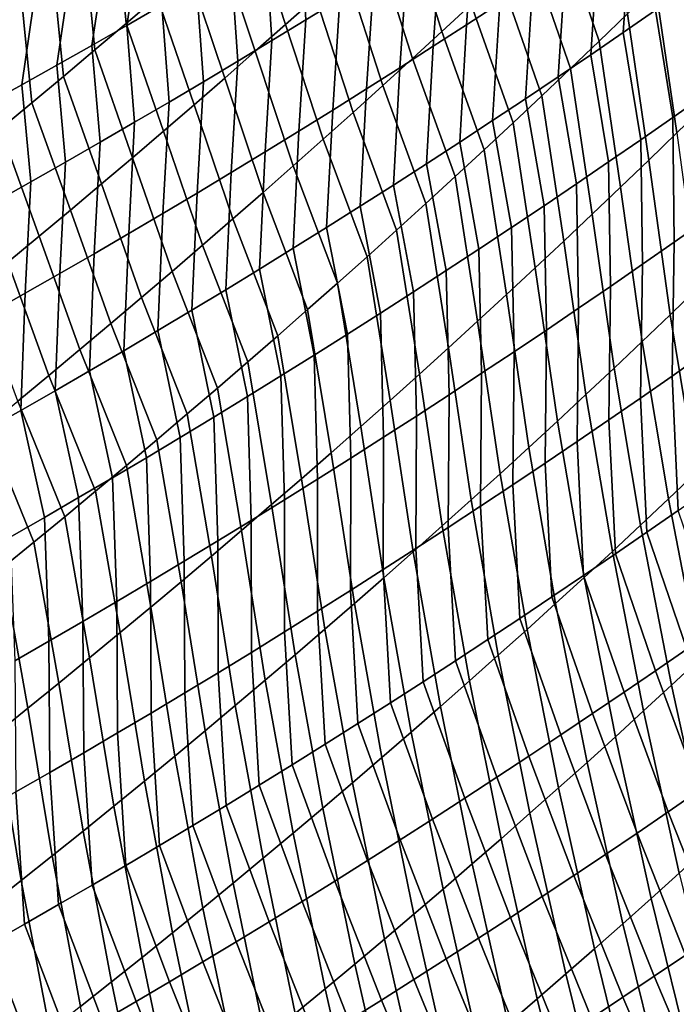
# Model space of a CAD drawing. Header units: metres. Extents: x -240 to 45, y -77 to 27.
# Tile 1003 of 1056: x 30.19 to 31.88, y -24.83 to -22.29. Entities that reach past the tile are written whole.
import ezdxf

# ---------------------------------------------------------------- set-up
doc = ezdxf.new("R2010")
doc.units = ezdxf.units.M
doc.layers.add('solid_102011X2', color=7, linetype='CONTINUOUS')

msp = doc.modelspace()

# ---------------------------------------------------------------- linework, layer by layer
at = {"layer": 'solid_102011X2'}
for points in [[(30.542368, -22.22747, 83.00766), (30.461939, -22.296337, 82.966614), (30.432518, -21.982237, 82.645691), (30.513655, -21.913006, 82.685196)], [(30.951677, -22.229462, 83.51963), (30.873579, -22.299082, 83.476189), (30.78182, -22.019098, 83.132004), (30.861021, -21.949062, 83.173851)], [(31.352732, -22.247192, 84.033417), (31.277037, -22.317364, 83.987679), (31.184027, -22.01894, 83.651054), (31.260822, -21.948219, 83.695213)], [(31.361383, -22.01252, 120.00901), (31.340822, -22.299719, 119.729164), (31.426491, -22.243702, 119.677193), (31.447626, -21.956482, 119.958046)], [(31.766186, -22.016041, 119.466209), (31.74543, -22.319998, 119.196999), (31.828987, -22.262388, 119.142494), (31.850355, -21.958248, 119.412704)], [(30.461939, -22.296337, 82.966614), (30.381205, -22.364906, 82.925781), (30.351089, -22.051161, 82.606392), (30.432518, -21.982237, 82.645691)], [(30.50465, -22.033401, 121.092644), (30.463739, -22.301437, 120.805588), (30.553747, -22.249413, 120.758675), (30.595272, -21.98144, 121.046539)], [(30.911255, -22.037096, 120.567734), (30.925995, -22.286983, 120.259178), (31.013622, -22.232866, 120.209778), (30.999987, -21.982981, 120.519203)], [(31.756002, -22.271875, 84.55423), (31.682726, -22.342524, 84.50621), (31.577757, -22.035099, 84.171593), (31.652079, -21.963877, 84.217964)], [(30.413794, -22.084927, 121.13842), (30.373487, -22.353031, 120.852173), (30.463739, -22.301437, 120.805588), (30.50465, -22.033401, 121.092644)], [(30.873579, -22.299082, 83.476189), (30.795155, -22.368423, 83.432938), (30.702311, -22.088848, 83.090355), (30.78182, -22.019098, 83.132004)], [(31.277037, -22.317364, 83.987679), (31.200998, -22.38727, 83.942108), (31.106903, -22.089388, 83.607071), (31.184027, -22.01894, 83.651054)], [(31.27486, -22.06818, 120.059669), (31.254862, -22.35537, 119.78083), (31.340822, -22.299719, 119.729164), (31.361383, -22.01252, 120.00901)], [(31.681713, -22.073488, 119.519409), (31.66156, -22.377272, 119.251198), (31.74543, -22.319998, 119.196999), (31.766186, -22.016041, 119.466209)], [(30.381205, -22.364906, 82.925781), (30.300163, -22.433174, 82.885162), (30.269369, -22.11978, 82.567307), (30.351089, -22.051161, 82.606392)], [(30.822262, -22.090801, 120.615959), (30.838099, -22.340702, 120.308266), (30.925995, -22.286983, 120.259178), (30.911255, -22.037096, 120.567734)], [(31.682726, -22.342524, 84.50621), (31.6091, -22.412918, 84.458351), (31.503094, -22.10606, 84.125381), (31.577757, -22.035099, 84.171593)], [(30.322702, -22.136011, 121.183876), (30.28299, -22.40419, 120.898415), (30.373487, -22.353031, 120.852173), (30.413794, -22.084927, 121.13842)], [(31.188057, -22.123461, 120.110023), (31.168612, -22.410648, 119.832176), (31.254862, -22.35537, 119.78083), (31.27486, -22.06818, 120.059669)], [(31.596937, -22.130583, 119.572304), (31.577377, -22.434202, 119.305092), (31.66156, -22.377272, 119.251198), (31.681713, -22.073488, 119.519409)], [(30.795155, -22.368423, 83.432938), (30.716412, -22.437485, 83.389877), (30.622494, -22.158306, 83.048904), (30.702311, -22.088848, 83.090355)], [(30.733011, -22.144091, 120.663849), (30.749933, -22.394022, 120.357018), (30.838099, -22.340702, 120.308266), (30.822262, -22.090801, 120.615959)], [(31.200998, -22.38727, 83.942108), (31.124619, -22.456909, 83.896721), (31.029453, -22.159563, 83.563255), (31.106903, -22.089388, 83.607071)], [(31.6091, -22.412918, 84.458351), (31.535122, -22.483057, 84.41066), (31.428085, -22.176758, 84.079323), (31.503094, -22.10606, 84.125381)], [(30.300163, -22.433174, 82.885162), (30.218817, -22.501137, 82.844757), (30.187355, -22.188087, 82.528427), (30.269369, -22.11978, 82.567307)], [(30.23138, -22.186651, 121.228996), (30.192253, -22.45491, 120.944321), (30.28299, -22.40419, 120.898415), (30.322702, -22.136011, 121.183876)], [(31.100977, -22.178358, 120.160057), (31.082073, -22.465551, 119.883202), (31.168612, -22.410648, 119.832176), (31.188057, -22.123461, 120.110023)], [(31.511862, -22.187323, 119.624901), (31.492884, -22.490789, 119.358673), (31.577377, -22.434202, 119.305092), (31.596937, -22.130583, 119.572304)], [(31.955524, -22.508801, 84.936874), (31.883518, -22.579201, 84.886909), (31.828938, -22.200974, 84.602417), (31.901537, -22.129816, 84.650772)], [(30.716412, -22.437485, 83.389877), (30.637346, -22.50626, 83.347031), (30.542368, -22.22747, 83.00766), (30.622494, -22.158306, 83.048904)], [(30.643505, -22.196962, 120.711426), (30.661505, -22.446936, 120.405449), (30.749933, -22.394022, 120.357018), (30.733011, -22.144091, 120.663849)], [(31.124619, -22.456909, 83.896721), (31.047901, -22.526281, 83.851501), (30.951677, -22.229462, 83.51963), (31.029453, -22.159563, 83.563255)], [(30.139832, -22.236843, 121.273781), (30.10128, -22.505188, 120.989883), (30.192253, -22.45491, 120.944321), (30.23138, -22.186651, 121.228996)], [(31.013622, -22.232866, 120.209778), (30.995249, -22.520075, 119.933907), (31.082073, -22.465551, 119.883202), (31.100977, -22.178358, 120.160057)], [(31.535122, -22.483057, 84.41066), (31.460785, -22.552938, 84.363121), (31.352732, -22.247192, 84.033417), (31.428085, -22.176758, 84.079323)], [(31.426491, -22.243702, 119.677193), (31.408083, -22.547028, 119.411942), (31.492884, -22.490789, 119.358673), (31.511862, -22.187323, 119.624901)], [(30.218817, -22.501137, 82.844757), (30.137161, -22.568792, 82.804565), (30.105047, -22.256086, 82.489761), (30.187355, -22.188087, 82.528427)], [(30.553747, -22.249413, 120.758675), (30.572815, -22.499439, 120.453552), (30.661505, -22.446936, 120.405449), (30.643505, -22.196962, 120.711426)], [(31.883518, -22.579201, 84.886909), (31.811165, -22.649353, 84.83712), (31.756002, -22.271875, 84.55423), (31.828938, -22.200974, 84.602417)], [(31.828987, -22.262388, 119.142494), (31.872934, -22.539129, 118.846992), (31.955162, -22.481369, 118.791107), (31.912228, -22.204445, 119.087692)], [(30.637346, -22.50626, 83.347031), (30.557962, -22.574749, 83.304382), (30.461939, -22.296337, 82.966614), (30.542368, -22.22747, 83.00766)], [(31.047901, -22.526281, 83.851501), (30.970844, -22.595387, 83.806473), (30.873579, -22.299082, 83.476189), (30.951677, -22.229462, 83.51963)], [(30.925995, -22.286983, 120.259178), (30.908142, -22.574215, 119.984283), (30.995249, -22.520075, 119.933907), (31.013622, -22.232866, 120.209778)], [(30.463739, -22.301437, 120.805588), (30.483866, -22.551531, 120.501312), (30.572815, -22.499439, 120.453552), (30.553747, -22.249413, 120.758675)], [(31.460785, -22.552938, 84.363121), (31.386089, -22.622566, 84.315742), (31.277037, -22.317364, 83.987679), (31.352732, -22.247192, 84.033417)], [(31.340822, -22.299719, 119.729164), (31.322975, -22.602913, 119.46489), (31.408083, -22.547028, 119.411942), (31.426491, -22.243702, 119.677193)], [(31.74543, -22.319998, 119.196999), (31.79038, -22.596571, 118.90258), (31.872934, -22.539129, 118.846992), (31.828987, -22.262388, 119.142494)], [(30.838099, -22.340702, 120.308266), (30.820755, -22.627968, 120.034332), (30.908142, -22.574215, 119.984283), (30.925995, -22.286983, 120.259178)], [(31.811165, -22.649353, 84.83712), (31.738455, -22.719257, 84.787498), (31.682726, -22.342524, 84.50621), (31.756002, -22.271875, 84.55423)], [(30.373487, -22.353031, 120.852173), (30.394659, -22.603205, 120.548744), (30.483866, -22.551531, 120.501312), (30.463739, -22.301437, 120.805588)], [(30.557962, -22.574749, 83.304382), (30.478258, -22.642948, 83.261948), (30.381205, -22.364906, 82.925781), (30.461939, -22.296337, 82.966614)], [(30.970844, -22.595387, 83.806473), (30.893452, -22.664219, 83.761642), (30.795155, -22.368423, 83.432938), (30.873579, -22.299082, 83.476189)], [(31.254862, -22.35537, 119.78083), (31.237566, -22.658442, 119.517517), (31.322975, -22.602913, 119.46489), (31.340822, -22.299719, 119.729164)], [(31.386089, -22.622566, 84.315742), (31.311039, -22.691935, 84.268539), (31.200998, -22.38727, 83.942108), (31.277037, -22.317364, 83.987679)], [(31.66156, -22.377272, 119.251198), (31.7075, -22.653692, 118.957855), (31.79038, -22.596571, 118.90258), (31.74543, -22.319998, 119.196999)], [(30.28299, -22.40419, 120.898415), (30.305201, -22.654459, 120.595833), (30.394659, -22.603205, 120.548744), (30.373487, -22.353031, 120.852173)], [(30.478258, -22.642948, 83.261948), (30.398239, -22.710854, 83.219727), (30.300163, -22.433174, 82.885162), (30.381205, -22.364906, 82.925781)], [(30.749933, -22.394022, 120.357018), (30.733088, -22.681328, 120.084045), (30.820755, -22.627968, 120.034332), (30.838099, -22.340702, 120.308266)], [(31.168612, -22.410648, 119.832176), (31.151854, -22.713608, 119.569824), (31.237566, -22.658442, 119.517517), (31.254862, -22.35537, 119.78083)], [(31.738455, -22.719257, 84.787498), (31.665386, -22.788916, 84.738052), (31.6091, -22.412918, 84.458351), (31.682726, -22.342524, 84.50621)], [(30.893452, -22.664219, 83.761642), (30.815723, -22.732779, 83.716995), (30.716412, -22.437485, 83.389877), (30.795155, -22.368423, 83.432938)], [(31.311039, -22.691935, 84.268539), (31.235634, -22.761045, 84.221504), (31.124619, -22.456909, 83.896721), (31.200998, -22.38727, 83.942108)], [(31.577377, -22.434202, 119.305092), (31.624298, -22.710487, 119.012817), (31.7075, -22.653692, 118.957855), (31.66156, -22.377272, 119.251198)], [(30.192253, -22.45491, 120.944321), (30.215492, -22.705286, 120.642586), (30.305201, -22.654459, 120.595833), (30.28299, -22.40419, 120.898415)], [(30.661505, -22.446936, 120.405449), (30.645147, -22.734291, 120.13343), (30.733088, -22.681328, 120.084045), (30.749933, -22.394022, 120.357018)], [(31.082073, -22.465551, 119.883202), (31.065844, -22.768408, 119.621803), (31.151854, -22.713608, 119.569824), (31.168612, -22.410648, 119.832176)], [(31.665386, -22.788916, 84.738052), (31.591949, -22.858324, 84.688766), (31.535122, -22.483057, 84.41066), (31.6091, -22.412918, 84.458351)], [(30.398239, -22.710854, 83.219727), (30.317902, -22.778463, 83.177719), (30.218817, -22.501137, 82.844757), (30.300163, -22.433174, 82.885162)], [(30.815723, -22.732779, 83.716995), (30.737661, -22.801064, 83.672554), (30.637346, -22.50626, 83.347031), (30.716412, -22.437485, 83.389877)], [(31.492884, -22.490789, 119.358673), (31.540775, -22.766953, 119.067474), (31.624298, -22.710487, 119.012817), (31.577377, -22.434202, 119.305092)], [(30.10128, -22.505188, 120.989883), (30.125534, -22.755684, 120.688988), (30.215492, -22.705286, 120.642586), (30.192253, -22.45491, 120.944321)], [(30.572815, -22.499439, 120.453552), (30.556931, -22.786852, 120.18248), (30.645147, -22.734291, 120.13343), (30.661505, -22.446936, 120.405449)], [(30.995249, -22.520075, 119.933907), (30.979538, -22.82284, 119.673454), (31.065844, -22.768408, 119.621803), (31.082073, -22.465551, 119.883202)], [(31.235634, -22.761045, 84.221504), (31.159876, -22.829899, 84.174652), (31.047901, -22.526281, 83.851501), (31.124619, -22.456909, 83.896721)], [(31.408083, -22.547028, 119.411942), (31.456936, -22.823086, 119.121811), (31.540775, -22.766953, 119.067474), (31.492884, -22.490789, 119.358673)], [(31.591949, -22.858324, 84.688766), (31.518145, -22.927483, 84.639648), (31.460785, -22.552938, 84.363121), (31.535122, -22.483057, 84.41066)], [(31.872934, -22.539129, 118.846992), (31.877108, -22.861002, 118.596672), (31.958828, -22.803488, 118.539696), (31.955162, -22.481369, 118.791107)], [(30.317902, -22.778463, 83.177719), (30.237246, -22.845774, 83.135933), (30.137161, -22.568792, 82.804565), (30.218817, -22.501137, 82.844757)], [(30.483866, -22.551531, 120.501312), (30.468447, -22.839008, 120.231178), (30.556931, -22.786852, 120.18248), (30.572815, -22.499439, 120.453552)], [(30.737661, -22.801064, 83.672554), (30.659267, -22.86907, 83.628326), (30.557962, -22.574749, 83.304382), (30.637346, -22.50626, 83.347031)], [(30.908142, -22.574215, 119.984283), (30.892939, -22.876896, 119.72477), (30.979538, -22.82284, 119.673454), (30.995249, -22.520075, 119.933907)], [(31.159876, -22.829899, 84.174652), (31.083767, -22.898489, 84.127983), (30.970844, -22.595387, 83.806473), (31.047901, -22.526281, 83.851501)], [(31.79038, -22.596571, 118.90258), (31.795048, -22.918213, 118.653343), (31.877108, -22.861002, 118.596672), (31.872934, -22.539129, 118.846992)], [(30.394659, -22.603205, 120.548744), (30.379694, -22.890757, 120.279541), (30.468447, -22.839008, 120.231178), (30.483866, -22.551531, 120.501312)], [(31.322975, -22.602913, 119.46489), (31.372778, -22.87888, 119.175827), (31.456936, -22.823086, 119.121811), (31.408083, -22.547028, 119.411942)], [(31.518145, -22.927483, 84.639648), (31.443968, -22.996391, 84.590698), (31.386089, -22.622566, 84.315742), (31.460785, -22.552938, 84.363121)], [(30.237246, -22.845774, 83.135933), (30.156267, -22.912786, 83.094368), (30.055197, -22.636143, 82.764595), (30.137161, -22.568792, 82.804565)], [(30.659267, -22.86907, 83.628326), (30.580542, -22.936796, 83.584297), (30.478258, -22.642948, 83.261948), (30.557962, -22.574749, 83.304382)], [(30.820755, -22.627968, 120.034332), (30.806046, -22.930574, 119.775749), (30.892939, -22.876896, 119.72477), (30.908142, -22.574215, 119.984283)], [(31.938141, -22.979094, 85.146965), (31.866289, -23.048325, 85.09565), (31.811165, -22.649353, 84.83712), (31.883518, -22.579201, 84.886909)], [(30.305201, -22.654459, 120.595833), (30.290676, -22.942091, 120.32756), (30.379694, -22.890757, 120.279541), (30.394659, -22.603205, 120.548744)], [(31.083767, -22.898489, 84.127983), (31.007307, -22.966818, 84.081505), (30.893452, -22.664219, 83.761642), (30.970844, -22.595387, 83.806473)], [(31.237566, -22.658442, 119.517517), (31.288305, -22.934334, 119.229515), (31.372778, -22.87888, 119.175827), (31.322975, -22.602913, 119.46489)], [(31.7075, -22.653692, 118.957855), (31.712654, -22.975113, 118.709694), (31.795048, -22.918213, 118.653343), (31.79038, -22.596571, 118.90258)], [(30.580542, -22.936796, 83.584297), (30.501486, -23.004238, 83.540489), (30.398239, -22.710854, 83.219727), (30.478258, -22.642948, 83.261948)], [(30.733088, -22.681328, 120.084045), (30.718866, -22.98387, 119.826393), (30.806046, -22.930574, 119.775749), (30.820755, -22.627968, 120.034332)], [(31.443968, -22.996391, 84.590698), (31.369423, -23.06505, 84.541924), (31.311039, -22.691935, 84.268539), (31.386089, -22.622566, 84.315742)], [(30.215492, -22.705286, 120.642586), (30.201397, -22.993006, 120.375221), (30.290676, -22.942091, 120.32756), (30.305201, -22.654459, 120.595833)], [(31.007307, -22.966818, 84.081505), (30.930498, -23.034882, 84.035225), (30.815723, -22.732779, 83.716995), (30.893452, -22.664219, 83.761642)], [(31.151854, -22.713608, 119.569824), (31.203522, -22.989441, 119.28289), (31.288305, -22.934334, 119.229515), (31.237566, -22.658442, 119.517517)], [(31.624298, -22.710487, 119.012817), (31.629925, -23.0317, 118.765739), (31.712654, -22.975113, 118.709694), (31.7075, -22.653692, 118.957855)], [(31.866289, -23.048325, 85.09565), (31.794069, -23.117315, 85.044518), (31.738455, -22.719257, 84.787498), (31.811165, -22.649353, 84.83712)], [(30.645147, -22.734291, 120.13343), (30.631397, -23.036777, 119.876694), (30.718866, -22.98387, 119.826393), (30.733088, -22.681328, 120.084045)], [(31.369423, -23.06505, 84.541924), (31.29451, -23.133457, 84.493332), (31.235634, -22.761045, 84.221504), (31.311039, -22.691935, 84.268539)], [(30.125534, -22.755684, 120.688988), (30.111858, -23.043499, 120.422539), (30.201397, -22.993006, 120.375221), (30.215492, -22.705286, 120.642586)], [(30.501486, -23.004238, 83.540489), (30.422102, -23.071394, 83.496902), (30.317902, -22.778463, 83.177719), (30.398239, -22.710854, 83.219727)], [(31.065844, -22.768408, 119.621803), (31.118429, -23.044197, 119.33593), (31.203522, -22.989441, 119.28289), (31.151854, -22.713608, 119.569824)], [(31.540775, -22.766953, 119.067474), (31.546864, -23.087969, 118.821465), (31.629925, -23.0317, 118.765739), (31.624298, -22.710487, 119.012817)], [(31.794069, -23.117315, 85.044518), (31.721479, -23.186064, 84.993553), (31.665386, -22.788916, 84.738052), (31.738455, -22.719257, 84.787498)], [(30.556931, -22.786852, 120.18248), (30.543646, -23.089294, 119.926659), (30.631397, -23.036777, 119.876694), (30.645147, -22.734291, 120.13343)], [(30.930498, -23.034882, 84.035225), (30.853342, -23.10268, 83.989151), (30.737661, -22.801064, 83.672554), (30.815723, -22.732779, 83.716995)], [(30.979538, -22.82284, 119.673454), (31.033028, -23.0986, 119.388634), (31.118429, -23.044197, 119.33593), (31.065844, -22.768408, 119.621803)], [(31.29451, -23.133457, 84.493332), (31.219231, -23.201611, 84.444916), (31.159876, -22.829899, 84.174652), (31.235634, -22.761045, 84.221504)], [(31.456936, -22.823086, 119.121811), (31.46347, -23.143917, 118.876862), (31.546864, -23.087969, 118.821465), (31.540775, -22.766953, 119.067474)], [(30.422102, -23.071394, 83.496902), (30.342388, -23.13826, 83.453529), (30.237246, -22.845774, 83.135933), (30.317902, -22.778463, 83.177719)], [(30.468447, -22.839008, 120.231178), (30.455612, -23.141413, 119.976265), (30.543646, -23.089294, 119.926659), (30.556931, -22.786852, 120.18248)], [(31.721479, -23.186064, 84.993553), (31.648512, -23.254572, 84.942764), (31.591949, -22.858324, 84.688766), (31.665386, -22.788916, 84.738052)], [(30.853342, -23.10268, 83.989151), (30.775841, -23.170208, 83.943275), (30.659267, -22.86907, 83.628326), (30.737661, -22.801064, 83.672554)], [(31.958828, -22.803488, 118.539696), (31.877108, -22.861002, 118.596672), (31.871569, -23.206562, 118.373428), (31.952759, -23.149523, 118.315536)], [(30.342388, -23.13826, 83.453529), (30.262342, -23.204836, 83.410385), (30.156267, -22.912786, 83.094368), (30.237246, -22.845774, 83.135933)], [(30.379694, -22.890757, 120.279541), (30.3673, -23.193132, 120.025528), (30.455612, -23.141413, 119.976265), (30.468447, -22.839008, 120.231178)], [(30.892939, -22.876896, 119.72477), (30.947323, -23.152643, 119.44101), (31.033028, -23.0986, 119.388634), (30.979538, -22.82284, 119.673454)], [(31.219231, -23.201611, 84.444916), (31.143587, -23.26951, 84.396698), (31.083767, -22.898489, 84.127983), (31.159876, -22.829899, 84.174652)], [(31.372778, -22.87888, 119.175827), (31.379751, -23.199539, 118.931938), (31.46347, -23.143917, 118.876862), (31.456936, -22.823086, 119.121811)], [(30.775841, -23.170208, 83.943275), (30.697992, -23.237465, 83.897606), (30.580542, -22.936796, 83.584297), (30.659267, -22.86907, 83.628326)], [(31.648512, -23.254572, 84.942764), (31.575161, -23.322838, 84.892151), (31.518145, -22.927483, 84.639648), (31.591949, -22.858324, 84.688766)], [(31.877108, -22.861002, 118.596672), (31.795048, -22.918213, 118.653343), (31.79003, -23.263309, 118.431007), (31.871569, -23.206562, 118.373428)], [(30.290676, -22.942091, 120.32756), (30.278711, -23.244448, 120.07444), (30.3673, -23.193132, 120.025528), (30.379694, -22.890757, 120.279541)], [(30.806046, -22.930574, 119.775749), (30.861313, -23.206324, 119.49305), (30.947323, -23.152643, 119.44101), (30.892939, -22.876896, 119.72477)], [(31.143587, -23.26951, 84.396698), (31.067581, -23.337152, 84.348671), (31.007307, -22.966818, 84.081505), (31.083767, -22.898489, 84.127983)], [(31.288305, -22.934334, 119.229515), (31.295706, -23.254829, 118.986687), (31.379751, -23.199539, 118.931938), (31.372778, -22.87888, 119.175827)], [(30.262342, -23.204836, 83.410385), (30.181967, -23.271118, 83.367462), (30.07497, -22.9795, 83.053024), (30.156267, -22.912786, 83.094368)], [(31.795048, -22.918213, 118.653343), (31.712654, -22.975113, 118.709694), (31.708145, -23.319759, 118.488266), (31.79003, -23.263309, 118.431007)], [(30.201397, -22.993006, 120.375221), (30.18985, -23.295353, 120.122993), (30.278711, -23.244448, 120.07444), (30.290676, -22.942091, 120.32756)], [(30.697992, -23.237465, 83.897606), (30.619802, -23.304449, 83.852158), (30.501486, -23.004238, 83.540489), (30.580542, -22.936796, 83.584297)], [(30.718866, -22.98387, 119.826393), (30.775003, -23.259636, 119.544746), (30.861313, -23.206324, 119.49305), (30.806046, -22.930574, 119.775749)], [(31.203522, -22.989441, 119.28289), (31.211338, -23.309788, 119.0411), (31.295706, -23.254829, 118.986687), (31.288305, -22.934334, 119.229515)], [(31.575161, -23.322838, 84.892151), (31.501431, -23.390862, 84.841705), (31.443968, -22.996391, 84.590698), (31.518145, -22.927483, 84.639648)], [(31.067581, -23.337152, 84.348671), (30.991215, -23.404537, 84.300842), (30.930498, -23.034882, 84.035225), (31.007307, -22.966818, 84.081505)], [(31.712654, -22.975113, 118.709694), (31.629925, -23.0317, 118.765739), (31.625916, -23.37591, 118.545204), (31.708145, -23.319759, 118.488266)], [(30.111858, -23.043499, 120.422539), (30.100718, -23.345844, 120.171188), (30.18985, -23.295353, 120.122993), (30.201397, -22.993006, 120.375221)], [(30.631397, -23.036777, 119.876694), (30.688396, -23.312576, 119.5961), (30.775003, -23.259636, 119.544746), (30.718866, -22.98387, 119.826393)], [(31.118429, -23.044197, 119.33593), (31.126648, -23.364405, 119.095184), (31.211338, -23.309788, 119.0411), (31.203522, -22.989441, 119.28289)], [(31.501431, -23.390862, 84.841705), (31.42732, -23.458639, 84.791443), (31.369423, -23.06505, 84.541924), (31.443968, -22.996391, 84.590698)], [(32.005283, -23.387466, 85.390381), (31.933821, -23.45574, 85.33754), (31.866289, -23.048325, 85.09565), (31.938141, -22.979094, 85.146965)], [(30.619802, -23.304449, 83.852158), (30.541271, -23.371155, 83.806931), (30.422102, -23.071394, 83.496902), (30.501486, -23.004238, 83.540489)], [(30.543646, -23.089294, 119.926659), (30.601492, -23.365141, 119.647102), (30.688396, -23.312576, 119.5961), (30.631397, -23.036777, 119.876694)], [(30.991215, -23.404537, 84.300842), (30.914486, -23.471661, 84.25322), (30.853342, -23.10268, 83.989151), (30.930498, -23.034882, 84.035225)], [(31.033028, -23.0986, 119.388634), (31.041637, -23.418678, 119.148933), (31.126648, -23.364405, 119.095184), (31.118429, -23.044197, 119.33593)], [(31.629925, -23.0317, 118.765739), (31.546864, -23.087969, 118.821465), (31.543344, -23.431753, 118.601822), (31.625916, -23.37591, 118.545204)], [(31.933821, -23.45574, 85.33754), (31.86198, -23.523781, 85.284882), (31.794069, -23.117315, 85.044518), (31.866289, -23.048325, 85.09565)], [(30.541271, -23.371155, 83.806931), (30.462399, -23.43758, 83.761925), (30.342388, -23.13826, 83.453529), (30.422102, -23.071394, 83.496902)], [(31.42732, -23.458639, 84.791443), (31.352831, -23.526175, 84.741364), (31.29451, -23.133457, 84.493332), (31.369423, -23.06505, 84.541924)], [(30.455612, -23.141413, 119.976265), (30.514296, -23.417322, 119.697762), (30.601492, -23.365141, 119.647102), (30.543646, -23.089294, 119.926659)], [(30.947323, -23.152643, 119.44101), (30.95631, -23.472605, 119.202339), (31.041637, -23.418678, 119.148933), (31.033028, -23.0986, 119.388634)], [(31.546864, -23.087969, 118.821465), (31.46347, -23.143917, 118.876862), (31.460432, -23.487289, 118.658119), (31.543344, -23.431753, 118.601822)], [(30.914486, -23.471661, 84.25322), (30.8374, -23.538523, 84.205811), (30.775841, -23.170208, 83.943275), (30.853342, -23.10268, 83.989151)], [(31.86198, -23.523781, 85.284882), (31.789757, -23.591587, 85.232399), (31.721479, -23.186064, 84.993553), (31.794069, -23.117315, 85.044518)], [(30.462399, -23.43758, 83.761925), (30.383186, -23.503723, 83.71714), (30.262342, -23.204836, 83.410385), (30.342388, -23.13826, 83.453529)], [(30.3673, -23.193132, 120.025528), (30.426805, -23.46912, 119.74807), (30.514296, -23.417322, 119.697762), (30.455612, -23.141413, 119.976265)], [(30.861313, -23.206324, 119.49305), (30.870667, -23.52618, 119.255402), (30.95631, -23.472605, 119.202339), (30.947323, -23.152643, 119.44101)], [(31.352831, -23.526175, 84.741364), (31.277966, -23.593462, 84.691475), (31.219231, -23.201611, 84.444916), (31.29451, -23.133457, 84.493332)], [(31.46347, -23.143917, 118.876862), (31.379751, -23.199539, 118.931938), (31.377182, -23.542513, 118.714081), (31.460432, -23.487289, 118.658119)], [(31.871569, -23.206562, 118.373428), (31.887493, -23.553249, 118.156158), (31.968254, -23.496628, 118.097252), (31.952759, -23.149523, 118.315536)], [(30.8374, -23.538523, 84.205811), (30.759956, -23.60512, 84.158615), (30.697992, -23.237465, 83.897606), (30.775841, -23.170208, 83.943275)], [(30.278711, -23.244448, 120.07444), (30.339029, -23.520527, 119.798019), (30.426805, -23.46912, 119.74807), (30.3673, -23.193132, 120.025528)], [(31.277966, -23.593462, 84.691475), (31.202724, -23.660501, 84.641785), (31.143587, -23.26951, 84.396698), (31.219231, -23.201611, 84.444916)], [(31.379751, -23.199539, 118.931938), (31.295706, -23.254829, 118.986687), (31.293596, -23.597416, 118.769707), (31.377182, -23.542513, 118.714081)], [(31.789757, -23.591587, 85.232399), (31.717144, -23.659157, 85.180099), (31.648512, -23.254572, 84.942764), (31.721479, -23.186064, 84.993553)], [(30.383186, -23.503723, 83.71714), (30.303631, -23.569582, 83.672592), (30.181967, -23.271118, 83.367462), (30.262342, -23.204836, 83.410385)], [(30.775003, -23.259636, 119.544746), (30.784712, -23.579397, 119.308121), (30.870667, -23.52618, 119.255402), (30.861313, -23.206324, 119.49305)], [(31.79003, -23.263309, 118.431007), (31.806376, -23.609594, 118.21476), (31.887493, -23.553249, 118.156158), (31.871569, -23.206562, 118.373428)], [(30.18985, -23.295353, 120.122993), (30.250967, -23.571539, 119.847618), (30.339029, -23.520527, 119.798019), (30.278711, -23.244448, 120.07444)], [(30.759956, -23.60512, 84.158615), (30.682158, -23.671448, 84.111641), (30.619802, -23.304449, 83.852158), (30.697992, -23.237465, 83.897606)], [(31.717144, -23.659157, 85.180099), (31.644142, -23.726494, 85.127975), (31.575161, -23.322838, 84.892151), (31.648512, -23.254572, 84.942764)], [(30.303631, -23.569582, 83.672592), (30.223732, -23.635157, 83.628265), (30.101257, -23.337109, 83.324768), (30.181967, -23.271118, 83.367462)], [(30.688396, -23.312576, 119.5961), (30.698446, -23.632252, 119.360489), (30.784712, -23.579397, 119.308121), (30.775003, -23.259636, 119.544746)], [(31.202724, -23.660501, 84.641785), (31.12711, -23.727291, 84.592293), (31.067581, -23.337152, 84.348671), (31.143587, -23.26951, 84.396698)], [(31.295706, -23.254829, 118.986687), (31.211338, -23.309788, 119.0411), (31.209677, -23.651999, 118.825005), (31.293596, -23.597416, 118.769707)], [(31.708145, -23.319759, 118.488266), (31.724899, -23.665655, 118.273033), (31.806376, -23.609594, 118.21476), (31.79003, -23.263309, 118.431007)], [(30.100718, -23.345844, 120.171188), (30.162622, -23.62215, 119.896851), (30.250967, -23.571539, 119.847618), (30.18985, -23.295353, 120.122993)], [(30.682158, -23.671448, 84.111641), (30.604004, -23.737505, 84.064888), (30.541271, -23.371155, 83.806931), (30.619802, -23.304449, 83.852158)], [(30.601492, -23.365141, 119.647102), (30.611872, -23.684742, 119.412498), (30.698446, -23.632252, 119.360489), (30.688396, -23.312576, 119.5961)], [(31.211338, -23.309788, 119.0411), (31.126648, -23.364405, 119.095184), (31.125425, -23.706253, 118.879959), (31.209677, -23.651999, 118.825005)], [(31.644142, -23.726494, 85.127975), (31.570747, -23.793594, 85.076035), (31.501431, -23.390862, 84.841705), (31.575161, -23.322838, 84.892151)], [(31.625916, -23.37591, 118.545204), (31.643068, -23.72143, 118.330978), (31.724899, -23.665655, 118.273033), (31.708145, -23.319759, 118.488266)], [(30.223732, -23.635157, 83.628265), (30.14349, -23.700443, 83.584175), (30.020214, -23.402802, 83.282303), (30.101257, -23.337109, 83.324768)], [(31.12711, -23.727291, 84.592293), (31.051123, -23.793831, 84.543007), (30.991215, -23.404537, 84.300842), (31.067581, -23.337152, 84.348671)], [(30.604004, -23.737505, 84.064888), (30.525497, -23.803289, 84.018364), (30.462399, -23.43758, 83.761925), (30.541271, -23.371155, 83.806931)], [(30.514296, -23.417322, 119.697762), (30.524992, -23.73686, 119.464165), (30.611872, -23.684742, 119.412498), (30.601492, -23.365141, 119.647102)], [(31.126648, -23.364405, 119.095184), (31.041637, -23.418678, 119.148933), (31.040842, -23.760178, 118.934578), (31.125425, -23.706253, 118.879959)], [(31.543344, -23.431753, 118.601822), (31.560884, -23.776911, 118.388603), (31.643068, -23.72143, 118.330978), (31.625916, -23.37591, 118.545204)], [(31.051123, -23.793831, 84.543007), (30.974764, -23.860115, 84.493935), (30.914486, -23.471661, 84.25322), (30.991215, -23.404537, 84.300842)], [(31.570747, -23.793594, 85.076035), (31.496964, -23.860458, 85.024277), (31.42732, -23.458639, 84.791443), (31.501431, -23.390862, 84.841705)], [(30.426805, -23.46912, 119.74807), (30.437807, -23.788603, 119.515465), (30.524992, -23.73686, 119.464165), (30.514296, -23.417322, 119.697762)], [(31.041637, -23.418678, 119.148933), (30.95631, -23.472605, 119.202339), (30.955933, -23.813766, 118.988846), (31.040842, -23.760178, 118.934578)], [(31.460432, -23.487289, 118.658119), (31.478348, -23.832098, 118.4459), (31.560884, -23.776911, 118.388603), (31.543344, -23.431753, 118.601822)], [(30.525497, -23.803289, 84.018364), (30.446638, -23.868797, 83.972076), (30.383186, -23.503723, 83.71714), (30.462399, -23.43758, 83.761925)], [(32.013615, -23.870707, 85.562241), (31.942038, -23.937763, 85.508057), (31.86198, -23.523781, 85.284882), (31.933821, -23.45574, 85.33754)], [(30.339029, -23.520527, 119.798019), (30.350323, -23.839966, 119.566414), (30.437807, -23.788603, 119.515465), (30.426805, -23.46912, 119.74807)], [(30.974764, -23.860115, 84.493935), (30.898035, -23.926144, 84.445076), (30.8374, -23.538523, 84.205811), (30.914486, -23.471661, 84.25322)], [(30.95631, -23.472605, 119.202339), (30.870667, -23.52618, 119.255402), (30.870697, -23.867014, 119.04277), (30.955933, -23.813766, 118.988846)], [(31.496964, -23.860458, 85.024277), (31.422791, -23.927084, 84.972717), (31.352831, -23.526175, 84.741364), (31.42732, -23.458639, 84.791443)], [(30.446638, -23.868797, 83.972076), (30.367424, -23.934029, 83.926018), (30.303631, -23.569582, 83.672592), (30.383186, -23.503723, 83.71714)], [(31.377182, -23.542513, 118.714081), (31.395464, -23.886984, 118.502861), (31.478348, -23.832098, 118.4459), (31.460432, -23.487289, 118.658119)], [(30.250967, -23.571539, 119.847618), (30.262539, -23.890944, 119.616989), (30.350323, -23.839966, 119.566414), (30.339029, -23.520527, 119.798019)], [(30.870667, -23.52618, 119.255402), (30.784712, -23.579397, 119.308121), (30.785137, -23.919916, 119.096344), (30.870697, -23.867014, 119.04277)], [(31.422791, -23.927084, 84.972717), (31.348232, -23.993469, 84.921349), (31.277966, -23.593462, 84.691475), (31.352831, -23.526175, 84.741364)], [(31.942038, -23.937763, 85.508057), (31.870068, -24.004591, 85.454056), (31.789757, -23.591587, 85.232399), (31.86198, -23.523781, 85.284882)], [(30.898035, -23.926144, 84.445076), (30.82094, -23.991913, 84.396439), (30.759956, -23.60512, 84.158615), (30.8374, -23.538523, 84.205811)], [(31.293596, -23.597416, 118.769707), (31.312229, -23.941565, 118.559486), (31.395464, -23.886984, 118.502861), (31.377182, -23.542513, 118.714081)], [(31.989532, -23.855152, 117.896606), (31.887493, -23.553249, 118.156158), (31.806376, -23.609594, 118.21476), (31.909163, -23.911276, 117.956497)], [(30.162622, -23.62215, 119.896851), (30.174459, -23.941534, 119.667206), (30.262539, -23.890944, 119.616989), (30.250967, -23.571539, 119.847618)], [(30.367424, -23.934029, 83.926018), (30.287855, -23.99898, 83.880196), (30.223732, -23.635157, 83.628265), (30.303631, -23.569582, 83.672592)], [(30.784712, -23.579397, 119.308121), (30.698446, -23.632252, 119.360489), (30.699255, -23.972467, 119.149567), (30.785137, -23.919916, 119.096344)], [(30.82094, -23.991913, 84.396439), (30.743477, -24.057423, 84.348022), (30.682158, -23.671448, 84.111641), (30.759956, -23.60512, 84.158615)], [(31.348232, -23.993469, 84.921349), (31.273287, -24.059614, 84.870186), (31.202724, -23.660501, 84.641785), (31.277966, -23.593462, 84.691475)], [(31.209677, -23.651999, 118.825005), (31.228651, -23.995836, 118.615768), (31.312229, -23.941565, 118.559486), (31.293596, -23.597416, 118.769707)], [(31.870068, -24.004591, 85.454056), (31.797701, -24.071192, 85.400246), (31.717144, -23.659157, 85.180099), (31.789757, -23.591587, 85.232399)], [(31.909163, -23.911276, 117.956497), (31.806376, -23.609594, 118.21476), (31.724899, -23.665655, 118.273033), (31.828423, -23.967134, 118.016068)], [(30.287855, -23.99898, 83.880196), (30.207932, -24.063652, 83.83461), (30.14349, -23.700443, 83.584175), (30.223732, -23.635157, 83.628265)], [(30.698446, -23.632252, 119.360489), (30.611872, -23.684742, 119.412498), (30.613054, -24.024666, 119.202431), (30.699255, -23.972467, 119.149567)], [(31.125425, -23.706253, 118.879959), (31.144728, -24.049793, 118.671715), (31.228651, -23.995836, 118.615768), (31.209677, -23.651999, 118.825005)], [(31.273287, -24.059614, 84.870186), (31.197958, -24.125517, 84.819237), (31.12711, -23.727291, 84.592293), (31.202724, -23.660501, 84.641785)], [(31.797701, -24.071192, 85.400246), (31.724934, -24.137566, 85.346619), (31.644142, -23.726494, 85.127975), (31.717144, -23.659157, 85.180099)], [(30.611872, -23.684742, 119.412498), (30.524992, -23.73686, 119.464165), (30.526537, -24.076504, 119.254936), (30.613054, -24.024666, 119.202431)], [(30.743477, -24.057423, 84.348022), (30.665648, -24.122667, 84.299843), (30.604004, -23.737505, 84.064888), (30.682158, -23.671448, 84.111641)], [(31.828423, -23.967134, 118.016068), (31.724899, -23.665655, 118.273033), (31.643068, -23.72143, 118.330978), (31.747316, -24.022724, 118.07531)], [(30.207932, -24.063652, 83.83461), (30.127651, -24.12804, 83.789261), (30.062904, -23.76544, 83.540314), (30.14349, -23.700443, 83.584175)], [(31.040842, -23.760178, 118.934578), (31.060463, -24.103432, 118.72731), (31.144728, -24.049793, 118.671715), (31.125425, -23.706253, 118.879959)], [(30.524992, -23.73686, 119.464165), (30.437807, -23.788603, 119.515465), (30.439705, -24.127979, 119.307076), (30.526537, -24.076504, 119.254936)], [(30.665648, -24.122667, 84.299843), (30.587456, -24.187647, 84.251892), (30.525497, -23.803289, 84.018364), (30.604004, -23.737505, 84.064888)], [(31.197958, -24.125517, 84.819237), (31.122248, -24.191174, 84.768494), (31.051123, -23.793831, 84.543007), (31.12711, -23.727291, 84.592293)], [(31.747316, -24.022724, 118.07531), (31.643068, -23.72143, 118.330978), (31.560884, -23.776911, 118.388603), (31.665842, -24.078041, 118.134232)], [(31.724934, -24.137566, 85.346619), (31.651766, -24.203711, 85.293175), (31.570747, -23.793594, 85.076035), (31.644142, -23.726494, 85.127975)], [(30.955933, -23.813766, 118.988846), (30.975859, -24.156746, 118.782555), (31.060463, -24.103432, 118.72731), (31.040842, -23.760178, 118.934578)], [(31.665842, -24.078041, 118.134232), (31.560884, -23.776911, 118.388603), (31.478348, -23.832098, 118.4459), (31.584005, -24.133081, 118.192825)], [(30.437807, -23.788603, 119.515465), (30.350323, -23.839966, 119.566414), (30.35256, -24.179085, 119.358856), (30.439705, -24.127979, 119.307076)], [(30.587456, -24.187647, 84.251892), (30.5089, -24.252357, 84.204178), (30.446638, -23.868797, 83.972076), (30.525497, -23.803289, 84.018364)], [(30.870697, -23.867014, 119.04277), (30.890915, -24.209732, 118.837456), (30.975859, -24.156746, 118.782555), (30.955933, -23.813766, 118.988846)], [(31.122248, -24.191174, 84.768494), (31.046154, -24.256582, 84.717964), (30.974764, -23.860115, 84.493935), (31.051123, -23.793831, 84.543007)], [(31.651766, -24.203711, 85.293175), (31.578199, -24.269625, 85.239929), (31.496964, -23.860458, 85.024277), (31.570747, -23.793594, 85.076035)], [(31.584005, -24.133081, 118.192825), (31.478348, -23.832098, 118.4459), (31.395464, -23.886984, 118.502861), (31.501804, -24.187838, 118.251083)], [(30.350323, -23.839966, 119.566414), (30.262539, -23.890944, 119.616989), (30.265104, -24.229816, 119.410263), (30.35256, -24.179085, 119.358856)], [(31.046154, -24.256582, 84.717964), (30.969681, -24.321743, 84.667656), (30.898035, -23.926144, 84.445076), (30.974764, -23.860115, 84.493935)], [(31.578199, -24.269625, 85.239929), (31.504236, -24.335308, 85.18689), (31.422791, -23.927084, 84.972717), (31.496964, -23.860458, 85.024277)], [(30.5089, -24.252357, 84.204178), (30.429977, -24.316797, 84.1567), (30.367424, -23.934029, 83.926018), (30.446638, -23.868797, 83.972076)], [(30.785137, -23.919916, 119.096344), (30.805637, -24.262386, 118.891998), (30.890915, -24.209732, 118.837456), (30.870697, -23.867014, 119.04277)], [(31.501804, -24.187838, 118.251083), (31.395464, -23.886984, 118.502861), (31.312229, -23.941565, 118.559486), (31.419241, -24.242308, 118.308998)], [(30.262539, -23.890944, 119.616989), (30.174459, -23.941534, 119.667206), (30.177341, -24.28017, 119.461304), (30.265104, -24.229816, 119.410263)], [(32.022137, -24.220367, 117.710037), (31.909163, -23.911276, 117.956497), (31.828423, -23.967134, 118.016068), (31.942095, -24.275961, 117.77092)], [(30.429977, -24.316797, 84.1567), (30.350693, -24.380964, 84.109467), (30.287855, -23.99898, 83.880196), (30.367424, -23.934029, 83.926018)], [(30.699255, -23.972467, 119.149567), (30.720024, -24.314701, 118.946182), (30.805637, -24.262386, 118.891998), (30.785137, -23.919916, 119.096344)], [(30.969681, -24.321743, 84.667656), (30.89283, -24.386652, 84.617577), (30.82094, -23.991913, 84.396439), (30.898035, -23.926144, 84.445076)], [(31.504236, -24.335308, 85.18689), (31.429876, -24.400759, 85.134048), (31.348232, -23.993469, 84.921349), (31.422791, -23.927084, 84.972717)], [(32.034065, -24.358353, 85.713562), (31.962236, -24.424173, 85.658043), (31.870068, -24.004591, 85.454056), (31.942038, -23.937763, 85.508057)], [(31.419241, -24.242308, 118.308998), (31.312229, -23.941565, 118.559486), (31.228651, -23.995836, 118.615768), (31.336321, -24.296486, 118.366577)], [(30.613054, -24.024666, 119.202431), (30.634081, -24.366674, 119.000008), (30.720024, -24.314701, 118.946182), (30.699255, -23.972467, 119.149567)], [(31.942095, -24.275961, 117.77092), (31.828423, -23.967134, 118.016068), (31.747316, -24.022724, 118.07531), (31.861671, -24.331303, 117.831474)], [(30.350693, -24.380964, 84.109467), (30.27104, -24.444859, 84.062477), (30.207932, -24.063652, 83.83461), (30.287855, -23.99898, 83.880196)], [(30.89283, -24.386652, 84.617577), (30.815601, -24.451305, 84.567726), (30.743477, -24.057423, 84.348022), (30.82094, -23.991913, 84.396439)], [(31.336321, -24.296486, 118.366577), (31.228651, -23.995836, 118.615768), (31.144728, -24.049793, 118.671715), (31.253042, -24.350368, 118.42382)], [(31.429876, -24.400759, 85.134048), (31.355122, -24.465975, 85.081413), (31.273287, -24.059614, 84.870186), (31.348232, -23.993469, 84.921349)], [(31.962236, -24.424173, 85.658043), (31.890001, -24.489773, 85.602722), (31.797701, -24.071192, 85.400246), (31.870068, -24.004591, 85.454056)], [(30.526537, -24.076504, 119.254936), (30.547806, -24.418301, 119.053467), (30.634081, -24.366674, 119.000008), (30.613054, -24.024666, 119.202431)], [(31.861671, -24.331303, 117.831474), (31.747316, -24.022724, 118.07531), (31.665842, -24.078041, 118.134232), (31.78087, -24.386393, 117.891701)], [(30.27104, -24.444859, 84.062477), (30.191021, -24.508478, 84.015732), (30.127651, -24.12804, 83.789261), (30.207932, -24.063652, 83.83461)], [(30.815601, -24.451305, 84.567726), (30.737997, -24.515703, 84.518112), (30.665648, -24.122667, 84.299843), (30.743477, -24.057423, 84.348022)], [(31.253042, -24.350368, 118.42382), (31.144728, -24.049793, 118.671715), (31.060463, -24.103432, 118.72731), (31.169409, -24.40395, 118.480713)], [(31.355122, -24.465975, 85.081413), (31.279972, -24.530952, 85.028992), (31.197958, -24.125517, 84.819237), (31.273287, -24.059614, 84.870186)], [(30.439705, -24.127979, 119.307076), (30.461205, -24.469574, 119.10656), (30.547806, -24.418301, 119.053467), (30.526537, -24.076504, 119.254936)], [(31.78087, -24.386393, 117.891701), (31.665842, -24.078041, 118.134232), (31.584005, -24.133081, 118.192825), (31.69969, -24.441223, 117.951599)], [(31.890001, -24.489773, 85.602722), (31.817358, -24.555151, 85.547592), (31.724934, -24.137566, 85.346619), (31.797701, -24.071192, 85.400246)], [(31.169409, -24.40395, 118.480713), (31.060463, -24.103432, 118.72731), (30.975859, -24.156746, 118.782555), (31.085421, -24.457224, 118.537254)], [(30.191021, -24.508478, 84.015732), (30.110634, -24.571821, 83.969238), (30.047014, -24.192144, 83.744156), (30.127651, -24.12804, 83.789261)], [(30.35256, -24.179085, 119.358856), (30.374279, -24.520491, 119.159286), (30.461205, -24.469574, 119.10656), (30.439705, -24.127979, 119.307076)], [(30.737997, -24.515703, 84.518112), (30.660017, -24.579842, 84.468735), (30.587456, -24.187647, 84.251892), (30.665648, -24.122667, 84.299843)], [(31.279972, -24.530952, 85.028992), (31.204432, -24.595694, 84.976791), (31.122248, -24.191174, 84.768494), (31.197958, -24.125517, 84.819237)], [(31.69969, -24.441223, 117.951599), (31.584005, -24.133081, 118.192825), (31.501804, -24.187838, 118.251083), (31.618135, -24.495789, 118.011169)], [(31.817358, -24.555151, 85.547592), (31.744307, -24.620308, 85.492661), (31.651766, -24.203711, 85.293175), (31.724934, -24.137566, 85.346619)], [(31.085421, -24.457224, 118.537254), (30.975859, -24.156746, 118.782555), (30.890915, -24.209732, 118.837456), (31.001083, -24.510189, 118.593445)], [(30.265104, -24.229816, 119.410263), (30.287029, -24.571045, 119.211639), (30.374279, -24.520491, 119.159286), (30.35256, -24.179085, 119.358856)], [(30.660017, -24.579842, 84.468735), (30.581663, -24.643719, 84.419601), (30.5089, -24.252357, 84.204178), (30.587456, -24.187647, 84.251892)], [(31.204432, -24.595694, 84.976791), (31.1285, -24.660194, 84.924812), (31.046154, -24.256582, 84.717964), (31.122248, -24.191174, 84.768494)], [(31.618135, -24.495789, 118.011169), (31.501804, -24.187838, 118.251083), (31.419241, -24.242308, 118.308998), (31.536205, -24.550089, 118.070396)], [(31.001083, -24.510189, 118.593445), (30.890915, -24.209732, 118.837456), (30.805637, -24.262386, 118.891998), (30.916393, -24.56284, 118.649284)], [(31.744307, -24.620308, 85.492661), (31.670849, -24.685242, 85.437927), (31.578199, -24.269625, 85.239929), (31.651766, -24.203711, 85.293175)], [(30.177341, -24.28017, 119.461304), (30.199459, -24.621233, 119.263618), (30.287029, -24.571045, 119.211639), (30.265104, -24.229816, 119.410263)], [(31.536205, -24.550089, 118.070396), (31.419241, -24.242308, 118.308998), (31.336321, -24.296486, 118.366577), (31.453901, -24.604115, 118.129288)], [(30.581663, -24.643719, 84.419601), (30.502935, -24.707333, 84.370712), (30.429977, -24.316797, 84.1567), (30.5089, -24.252357, 84.204178)], [(30.916393, -24.56284, 118.649284), (30.805637, -24.262386, 118.891998), (30.720024, -24.314701, 118.946182), (30.831356, -24.61517, 118.704758)], [(31.1285, -24.660194, 84.924812), (31.052179, -24.724453, 84.873062), (30.969681, -24.321743, 84.667656), (31.046154, -24.256582, 84.717964)], [(31.670849, -24.685242, 85.437927), (31.596985, -24.74995, 85.3834), (31.504236, -24.335308, 85.18689), (31.578199, -24.269625, 85.239929)], [(30.089273, -24.330141, 119.511963), (30.11157, -24.671047, 119.315216), (30.199459, -24.621233, 119.263618), (30.177341, -24.28017, 119.461304)], [(31.453901, -24.604115, 118.129288), (31.336321, -24.296486, 118.366577), (31.253042, -24.350368, 118.42382), (31.371229, -24.657864, 118.187836)], [(32.065998, -24.591471, 117.537964), (31.942095, -24.275961, 117.77092), (31.861671, -24.331303, 117.831474), (31.986219, -24.646502, 117.599831)], [(30.502935, -24.707333, 84.370712), (30.42383, -24.770681, 84.322067), (30.350693, -24.380964, 84.109467), (30.429977, -24.316797, 84.1567)], [(30.831356, -24.61517, 118.704758), (30.720024, -24.314701, 118.946182), (30.634081, -24.366674, 119.000008), (30.745974, -24.667173, 118.75988)], [(31.052179, -24.724453, 84.873062), (30.97547, -24.788467, 84.821548), (30.89283, -24.386652, 84.617577), (30.969681, -24.321743, 84.667656)], [(31.596985, -24.74995, 85.3834), (31.522718, -24.814432, 85.329086), (31.429876, -24.400759, 85.134048), (31.504236, -24.335308, 85.18689)], [(31.986219, -24.646502, 117.599831), (31.861671, -24.331303, 117.831474), (31.78087, -24.386393, 117.891701), (31.90605, -24.7013, 117.661377)], [(30.745974, -24.667173, 118.75988), (30.634081, -24.366674, 119.000008), (30.547806, -24.418301, 119.053467), (30.660248, -24.718849, 118.814629)], [(31.371229, -24.657864, 118.187836), (31.253042, -24.350368, 118.42382), (31.169409, -24.40395, 118.480713), (31.288187, -24.711329, 118.24604)], [(30.42383, -24.770681, 84.322067), (30.344351, -24.833765, 84.273674), (30.27104, -24.444859, 84.062477), (30.350693, -24.380964, 84.109467)], [(30.97547, -24.788467, 84.821548), (30.898373, -24.852234, 84.770264), (30.815601, -24.451305, 84.567726), (30.89283, -24.386652, 84.617577)], [(31.90605, -24.7013, 117.661377), (31.78087, -24.386393, 117.891701), (31.69969, -24.441223, 117.951599), (31.825489, -24.755859, 117.722595)], [(30.660248, -24.718849, 118.814629), (30.547806, -24.418301, 119.053467), (30.461205, -24.469574, 119.10656), (30.574179, -24.770189, 118.869019)], [(31.288187, -24.711329, 118.24604), (31.169409, -24.40395, 118.480713), (31.085421, -24.457224, 118.537254), (31.204777, -24.764509, 118.303894)], [(31.522718, -24.814432, 85.329086), (31.448046, -24.878687, 85.274986), (31.355122, -24.465975, 85.081413), (31.429876, -24.400759, 85.134048)], [(30.344351, -24.833765, 84.273674), (30.264494, -24.896582, 84.225533), (30.191021, -24.508478, 84.015732), (30.27104, -24.444859, 84.062477)], [(31.825489, -24.755859, 117.722595), (31.69969, -24.441223, 117.951599), (31.618135, -24.495789, 118.011169), (31.744537, -24.810175, 117.783478)], [(30.574179, -24.770189, 118.869019), (30.461205, -24.469574, 119.10656), (30.374279, -24.520491, 119.159286), (30.48777, -24.82119, 118.923035)], [(30.898373, -24.852234, 84.770264), (30.820889, -24.915751, 84.719223), (30.737997, -24.515703, 84.518112), (30.815601, -24.451305, 84.567726)], [(31.204777, -24.764509, 118.303894), (31.085421, -24.457224, 118.537254), (31.001083, -24.510189, 118.593445), (31.121, -24.817396, 118.361404)], [(31.448046, -24.878687, 85.274986), (31.372972, -24.942713, 85.221115), (31.279972, -24.530952, 85.028992), (31.355122, -24.465975, 85.081413)], [(31.744537, -24.810175, 117.783478), (31.618135, -24.495789, 118.011169), (31.536205, -24.550089, 118.070396), (31.6632, -24.864241, 117.844032)], [(31.993845, -24.913979, 85.787086), (31.921215, -24.978333, 85.730461), (31.817358, -24.555151, 85.547592), (31.890001, -24.489773, 85.602722)], [(30.264494, -24.896582, 84.225533), (30.184259, -24.959127, 84.177643), (30.110634, -24.571821, 83.969238), (30.191021, -24.508478, 84.015732)], [(30.48777, -24.82119, 118.923035), (30.374279, -24.520491, 119.159286), (30.287029, -24.571045, 119.211639), (30.401022, -24.871845, 118.976685)], [(30.820889, -24.915751, 84.719223), (30.743021, -24.979015, 84.668419), (30.660017, -24.579842, 84.468735), (30.737997, -24.515703, 84.518112)], [(31.121, -24.817396, 118.361404), (31.001083, -24.510189, 118.593445), (30.916393, -24.56284, 118.649284), (31.036861, -24.869986, 118.418549)], [(31.372972, -24.942713, 85.221115), (31.297497, -25.006506, 85.167458), (31.204432, -24.595694, 84.976791), (31.279972, -24.530952, 85.028992)], [(31.6632, -24.864241, 117.844032), (31.536205, -24.550089, 118.070396), (31.453901, -24.604115, 118.129288), (31.581476, -24.918055, 117.904243)], [(30.401022, -24.871845, 118.976685), (30.287029, -24.571045, 119.211639), (30.199459, -24.621233, 119.263618), (30.31394, -24.92215, 119.029953)], [(31.036861, -24.869986, 118.418549), (30.916393, -24.56284, 118.649284), (30.831356, -24.61517, 118.704758), (30.95236, -24.922274, 118.475342)], [(31.921215, -24.978333, 85.730461), (31.848169, -25.042473, 85.674034), (31.744307, -24.620308, 85.492661), (31.817358, -24.555151, 85.547592)], [(30.743021, -24.979015, 84.668419), (30.66477, -25.042025, 84.617867), (30.581663, -24.643719, 84.419601), (30.660017, -24.579842, 84.468735)], [(31.297497, -25.006506, 85.167458), (31.221622, -25.070066, 85.114037), (31.1285, -24.660194, 84.924812), (31.204432, -24.595694, 84.976791)], [(30.31394, -24.92215, 119.029953), (30.199459, -24.621233, 119.263618), (30.11157, -24.671047, 119.315216), (30.226524, -24.972099, 119.08284)], [(30.95236, -24.922274, 118.475342), (30.831356, -24.61517, 118.704758), (30.745974, -24.667173, 118.75988), (30.867498, -24.974257, 118.531776)], [(31.581476, -24.918055, 117.904243), (31.453901, -24.604115, 118.129288), (31.371229, -24.657864, 118.187836), (31.499369, -24.971611, 117.964119)], [(31.848169, -25.042473, 85.674034), (31.774712, -25.106396, 85.617828), (31.670849, -24.685242, 85.437927), (31.744307, -24.620308, 85.492661)], [(30.66477, -25.042025, 84.617867), (30.586132, -25.10478, 84.567566), (30.502935, -24.707333, 84.370712), (30.581663, -24.643719, 84.419601)], [(30.226524, -24.972099, 119.08284), (30.11157, -24.671047, 119.315216), (30.023367, -24.720486, 119.36644), (30.138777, -25.02169, 119.135353)], [(30.867498, -24.974257, 118.531776), (30.745974, -24.667173, 118.75988), (30.660248, -24.718849, 118.814629), (30.782278, -25.025927, 118.587837)], [(31.221622, -25.070066, 85.114037), (31.14535, -25.13339, 85.060852), (31.052179, -24.724453, 84.873062), (31.1285, -24.660194, 84.924812)], [(31.499369, -24.971611, 117.964119), (31.371229, -24.657864, 118.187836), (31.288187, -24.711329, 118.24604), (31.416878, -25.024904, 118.023651)], [(31.774712, -25.106396, 85.617828), (31.700838, -25.170101, 85.561829), (31.596985, -24.74995, 85.3834), (31.670849, -24.685242, 85.437927)], [(32.041439, -25.022089, 117.443611), (31.90605, -24.7013, 117.661377), (31.825489, -24.755859, 117.722595), (31.961458, -25.076315, 117.506157)], [(30.586132, -25.10478, 84.567566), (30.507111, -25.167278, 84.517517), (30.42383, -24.770681, 84.322067), (30.502935, -24.707333, 84.370712)], [(30.782278, -25.025927, 118.587837), (30.660248, -24.718849, 118.814629), (30.574179, -24.770189, 118.869019), (30.696701, -25.07728, 118.643539)], [(31.14535, -25.13339, 85.060852), (31.068678, -25.196478, 85.007896), (30.97547, -24.788467, 84.821548), (31.052179, -24.724453, 84.873062)], [(31.416878, -25.024904, 118.023651), (31.288187, -24.711329, 118.24604), (31.204777, -24.764509, 118.303894), (31.334005, -25.077929, 118.082825)], [(31.700838, -25.170101, 85.561829), (31.626554, -25.233585, 85.50605), (31.522718, -24.814432, 85.329086), (31.596985, -24.74995, 85.3834)], [(30.507111, -25.167278, 84.517517), (30.427702, -25.229519, 84.467728), (30.344351, -24.833765, 84.273674), (30.42383, -24.770681, 84.322067)], [(30.696701, -25.07728, 118.643539), (30.574179, -24.770189, 118.869019), (30.48777, -24.82119, 118.923035), (30.610769, -25.128313, 118.698875)], [(31.334005, -25.077929, 118.082825), (31.204777, -24.764509, 118.303894), (31.121, -24.817396, 118.361404), (31.250753, -25.13068, 118.141663)], [(31.961458, -25.076315, 117.506157), (31.825489, -24.755859, 117.722595), (31.744537, -24.810175, 117.783478), (31.881073, -25.130316, 117.568367)], [(31.068678, -25.196478, 85.007896), (30.99161, -25.259325, 84.955185), (30.898373, -24.852234, 84.770264), (30.97547, -24.788467, 84.821548)], [(30.610769, -25.128313, 118.698875), (30.48777, -24.82119, 118.923035), (30.401022, -24.871845, 118.976685), (30.524483, -25.179018, 118.75383)], [(31.250753, -25.13068, 118.141663), (31.121, -24.817396, 118.361404), (31.036861, -24.869986, 118.418549), (31.167124, -25.183155, 118.200134)], [(31.626554, -25.233585, 85.50605), (31.551859, -25.29685, 85.4505), (31.448046, -24.878687, 85.274986), (31.522718, -24.814432, 85.329086)], [(31.881073, -25.130316, 117.568367), (31.744537, -24.810175, 117.783478), (31.6632, -24.864241, 117.844032), (31.800287, -25.18409, 117.630249)]]:
    msp.add_3dface(points, dxfattribs=at)

doc.saveas('drawing.dxf')
